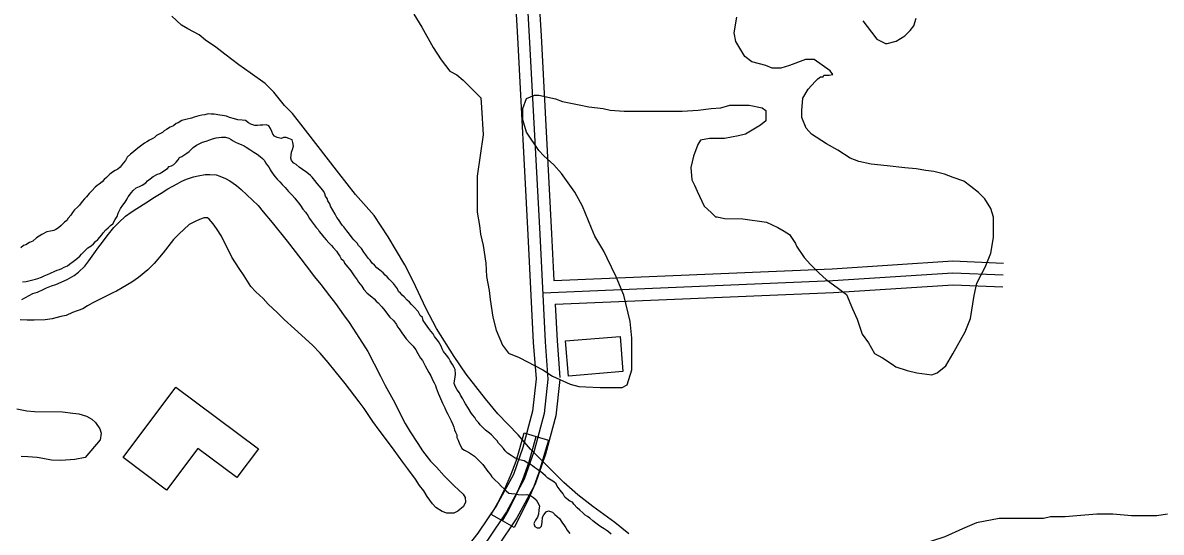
# Model space of a CAD drawing. Extents: x 3313442 to 3351311, y 721974 to 747360.
# Drawn here: x 3334296 to 3335731, y 728402 to 729043 of the extents above; entities that cross this region are included whole.
import ezdxf

# ---------------------------------------------------------------- set-up
doc = ezdxf.new("R2010")
doc.units = 0
for name, color, linetype in [('V-BLDG-OTLN', 7, 'Continuous'), ('V-BRDG-OTLN', 7, 'Continuous'), ('V-ROAD-CNTR', 7, 'Continuous'), ('V-SITE-VEGE', 7, 'Continuous'), ('V-TOPO-SHOR', 7, 'Continuous')]:
    doc.layers.add(name, color=color, linetype=linetype)

msp = doc.modelspace()

# ---------------------------------------------------------------- linework, layer by layer
at = {"layer": 'V-BLDG-OTLN'}
for points in [[(3334980.5, 728642.7), (3335049.1, 728648.4), (3335052.8, 728604.1), (3334984.2, 728598.4)], [(3334422.8, 728495.7), (3334489.4, 728584.6), (3334593.3, 728506.7), (3334566.1, 728470.5), (3334517, 728507.3), (3334477.6, 728454.6)]]:
    msp.add_lwpolyline(points, close=True, dxfattribs=at)
at = {"layer": 'V-BRDG-OTLN'}
msp.add_lwpolyline([(3334915.9, 728407.9), (3334900.9, 728416), (3334886.7, 728423.9), (3334895.3, 728438.7), (3334903.8, 728456.2), (3334912.1, 728474.8), (3334918.1, 728491.1), (3334923, 728507), (3334928.5, 728526.8), (3334943.3, 728522.5), (3334959.1, 728517.6), (3334953.3, 728497.8), (3334946.9, 728477.1), (3334940, 728458.2), (3334932.3, 728440.7)], close=True, dxfattribs=at)
msp.add_lwpolyline([(3334900.9, 728416), (3334907.1, 728427.1), (3334917.7, 728447.6), (3334926.8, 728468.1), (3334934.8, 728490.6), (3334943.3, 728522.5)], dxfattribs=at)
at = {"layer": 'V-ROAD-CNTR'}
for points in [[(3334920.6, 729274.2), (3334934.7, 729025.9), (3334947.9, 728777), (3334954.8, 728641.6), (3334958.3, 728594.6), (3334953.4, 728551.3), (3334941.1, 728504.2), (3334928.5, 728468.4), (3334906.1, 728427.5), (3334882.2, 728391.6), (3334824.1, 728318.4), (3334721.6, 728190.9), (3334651.7, 728115.1), (3334629.7, 728076.3), (3334608, 728046.1), (3334594.6, 728001.9), (3334579.2, 727941.8), (3334569.5, 727883.2), (3334578.4, 727782.5), (3334580.8, 727689.2), (3334587.7, 727492.6), (3334587.8, 727492)], [(3334906.5, 729258.9), (3334919.8, 729025), (3334932.9, 728776.2), (3334939.8, 728640.7), (3334943.3, 728594.9), (3334938.6, 728554.1), (3334926.7, 728508.6), (3334914.8, 728474.5), (3334893.3, 728435.2), (3334870.1, 728400.5), (3334812.4, 728327.7), (3334773.7, 728279.6)], [(3334947.8, 729061.1), (3334949.7, 729026.7), (3334953.1, 728962.3)], [(3334953.1, 728962.3), (3334962.9, 728777.7), (3334965.9, 728718.8)], [(3334965.9, 728718.8), (3335316.6, 728733.6), (3335468.6, 728743.5), (3335532.5, 728740.8)], [(3334951.7, 728704.9), (3334951.7, 728703.1), (3335317.4, 728718.6), (3335468.8, 728728.5), (3335532, 728725.8)], [(3334967.4, 728688.8), (3335318.2, 728703.6), (3335469, 728713.5), (3335531.5, 728710.8)], [(3334967.4, 728688.8), (3334969.8, 728642.6), (3334973.2, 728596.7)], [(3334973.4, 728594.3), (3334968.2, 728548.5), (3334955.4, 728499.9), (3334942.3, 728462.3), (3334919, 728419.7), (3334894.3, 728382.8), (3334835.8, 728309), (3334793.2, 728256)]]:
    msp.add_lwpolyline(points, dxfattribs=at)
at = {"layer": 'V-SITE-VEGE'}
for points in [[(3335060.3, 728399.8), (3335042.6, 728414.2), (3335014.9, 728434.2), (3334996, 728448.7), (3334978.3, 728464.2), (3334936.2, 728506.4), (3334920.7, 728524.2), (3334895.2, 728550.8), (3334879.7, 728569.7), (3334855.4, 728600.8), (3334839.9, 728623), (3334817.7, 728658.5), (3334804.5, 728684), (3334789, 728717.3), (3334777.9, 728738.4), (3334756.9, 728773.9), (3334739.2, 728800.5), (3334715.9, 728827.2), (3334694.9, 728853.8), (3334652.8, 728908.2), (3334636.2, 728929.3), (3334626.2, 728939.3), (3334612.9, 728955.9), (3334601.8, 728967), (3334583, 728980.4), (3334568.6, 728990.4), (3334550.9, 729003.7), (3334539.8, 729012.6), (3334526.5, 729021.5), (3334518.7, 729028.1), (3334504.3, 729035.9), (3334496.6, 729040.4), (3334484.4, 729051.5)], [(3334789.4, 729054.4), (3334799.3, 729037.8), (3334813.7, 729012.3), (3334823.7, 728996.7), (3334834.8, 728982.3), (3334843.6, 728977.8), (3334851.4, 728971.2), (3334873.5, 728949), (3334874.6, 728936.8), (3334876.8, 728902.4)], [(3335442, 728600.1), (3335448.7, 728602.3), (3335459.8, 728611.1), (3335468.7, 728626.6), (3335484.3, 728654.3), (3335490.9, 728671), (3335495.4, 728699.8), (3335498.7, 728715.3), (3335509.9, 728736.4), (3335516.5, 728753), (3335519.9, 728773), (3335519.9, 728798.5), (3335516.6, 728809.6), (3335508.9, 728821.8), (3335501.1, 728829.6), (3335491.1, 728837.3), (3335482.3, 728844), (3335469, 728848.4), (3335457.9, 728852.9), (3335444.6, 728856.2), (3335434.6, 728857.4), (3335422.4, 728859.6), (3335408, 728860.7), (3335385.8, 728863), (3335365.8, 728865.2), (3335350.3, 728868.5), (3335339.2, 728873), (3335323.7, 728883), (3335309.3, 728890.8), (3335290.5, 728903), (3335283.8, 728910.8), (3335278.3, 728924.1), (3335278.3, 728933), (3335279.4, 728948.5), (3335286.1, 728959.6), (3335295, 728969.5), (3335298.3, 728972.9), (3335301.7, 728975.1), (3335305, 728975.1), (3335306.1, 728977.3), (3335312.7, 728977.3), (3335317.2, 728978.4), (3335313.9, 728982.8), (3335293.9, 728997.3), (3335282.8, 728997.3), (3335262.9, 728989.5), (3335251.8, 728986.2), (3335240.7, 728986.2), (3335232.9, 728989.6), (3335215.2, 728994), (3335206.3, 729000.7), (3335195.2, 729019.6), (3335193, 729030.7), (3335196.4, 729050.6)], [(3335355, 729046), (3335366, 729031.6), (3335372.7, 729022.7), (3335383.8, 729017.1), (3335386, 729017.1), (3335397.1, 729020.4), (3335408.2, 729027.1), (3335414.8, 729033.7), (3335419.3, 729039.3), (3335422.6, 729049.2)], [(3334876.8, 728902.4), (3334869, 728850.3), (3334868.9, 728804.8), (3334872.2, 728788.2), (3334873.3, 728777.1), (3334876.6, 728762.7), (3334879.9, 728740.5), (3334881, 728723.8), (3334884.3, 728706.1), (3334885.4, 728695), (3334888.7, 728672.8), (3334893.1, 728656.2), (3334900.9, 728637.3), (3334908.6, 728627.3), (3334921.9, 728621.7), (3334951.9, 728606.2), (3334964.1, 728598.4), (3334986.2, 728588.4), (3334997.3, 728585.1), (3335006.2, 728585), (3335023.9, 728583.9), (3335051.7, 728583.9), (3335058.3, 728587.2), (3335063.9, 728606.1), (3335063.9, 728646), (3335061.7, 728667.1), (3335054, 728700.3), (3335044.1, 728723.6), (3335033, 728746.9), (3335028.6, 728755.8), (3335017.5, 728774.7), (3335013.1, 728784.7), (3335002, 728812.4), (3334992.1, 728830.2), (3334975.5, 728853.5), (3334965.5, 728864.6), (3334953.3, 728875.7), (3334946.7, 728882.3), (3334931.2, 728905.6), (3334926.7, 728921.2), (3334926.8, 728935.6), (3334931.2, 728947.8), (3334941.2, 728952.2), (3334946.7, 728952.2), (3334967.8, 728947.7), (3334976.7, 728944.4), (3334997.7, 728939.9), (3335009.9, 728937.7), (3335027.7, 728935.5), (3335036.5, 728933.2), (3335054.3, 728932.1), (3335127.5, 728932), (3335147.5, 728933.1), (3335164.1, 728935.3), (3335176.3, 728936.4), (3335187.4, 728939.7), (3335211.8, 728939.7), (3335228.4, 728936.3), (3335232.8, 728933), (3335232.8, 728919.7), (3335226.2, 728914.2), (3335207.3, 728903.1), (3335198.4, 728900.9), (3335180.7, 728897.6), (3335161.8, 728897.6), (3335150.7, 728895.4), (3335147.4, 728889.9), (3335141.8, 728875.5), (3335138.5, 728861), (3335139.6, 728845.5), (3335142.9, 728838.9), (3335146.2, 728831.1), (3335155.1, 728812.2), (3335163.9, 728804.4), (3335169.5, 728798.9), (3335171.7, 728798.9), (3335180.6, 728796.7), (3335203.8, 728796.6), (3335233.8, 728792.2), (3335248.2, 728785.5), (3335256, 728781), (3335262.6, 728776.6), (3335270.4, 728765.5), (3335271.5, 728762.2), (3335281.4, 728747.7), (3335289.2, 728738.9), (3335300.2, 728727.8), (3335309.1, 728720), (3335324.6, 728708.9), (3335334.6, 728701.1), (3335342.3, 728683.3), (3335347.9, 728670), (3335354.5, 728651.2), (3335362.2, 728640.1), (3335370, 728626.8), (3335380, 728621.2), (3335392.2, 728613.4), (3335396.6, 728610.1), (3335411, 728605.6), (3335423.2, 728602.3), (3335442, 728600.1)], [(3334314.9, 728703.9), (3334322.2, 728707.4), (3334326.1, 728709.5), (3334332.7, 728712.2), (3334337.9, 728713.9), (3334352.2, 728720.2), (3334361.3, 728725), (3334366.5, 728729.2), (3334374.5, 728736.8), (3334379.8, 728743.7), (3334388.2, 728755.2), (3334391, 728759.3), (3334396.9, 728767), (3334402.9, 728775), (3334411.2, 728785.7), (3334417.2, 728792), (3334425.9, 728799.9), (3334432.9, 728804.8), (3334440.2, 728809.6), (3334451.4, 728816.5), (3334462.5, 728823.8), (3334470.9, 728828.7), (3334479.3, 728834.2), (3334490.8, 728840.4), (3334496.7, 728843.9), (3334502.6, 728846.3), (3334511.7, 728849.4), (3334517.2, 728850.8), (3334526.3, 728852.1), (3334531.9, 728852.1), (3334539.9, 728851.7), (3334544.7, 728850.3), (3334551.7, 728847.2), (3334557.2, 728844.4), (3334565.9, 728838.4), (3334571.8, 728833.5), (3334593, 728813.3), (3334599.2, 728805.3), (3334610.6, 728792), (3334629.7, 728768.3)], [(3334629.7, 728768.3), (3334646.7, 728745.9), (3334653.6, 728737.2), (3334664, 728723.3), (3334672, 728713.8), (3334683, 728699.5), (3334690.3, 728689.8), (3334700.7, 728675.5), (3334707.6, 728665.7), (3334720.8, 728645.8), (3334731.2, 728629.4), (3334747.1, 728598.4), (3334752.9, 728586.6), (3334763, 728568.4), (3334778.5, 728538.8), (3334784.7, 728528), (3334794.1, 728513.7), (3334800, 728504.3), (3334810.4, 728491.4), (3334817.6, 728483.7), (3334827.4, 728472.9), (3334840.2, 728460), (3334845.7, 728455.1), (3334851.6, 728449.5), (3334854, 728445.3), (3334854.4, 728439.4), (3334851.9, 728434.2), (3334844.6, 728428.3), (3334839.7, 728425.9), (3334830.7, 728425.9), (3334824.8, 728428), (3334817.1, 728432.9), (3334812.6, 728437.4), (3334806, 728446.9), (3334801.9, 728453.8), (3334796.3, 728460.5), (3334791.2, 728468.5), (3334781.8, 728481.4), (3334775.2, 728490.1), (3334764.5, 728505.1), (3334757.2, 728514.9), (3334745.4, 728530.2), (3334737.5, 728541.4), (3334726.7, 728557.4), (3334720.2, 728565.8), (3334702.8, 728589.2), (3334690, 728604.5), (3334681.4, 728615.3), (3334671, 728627.2), (3334661.6, 728637.3), (3334638.7, 728657.9), (3334625.9, 728669.8), (3334617.2, 728678.2), (3334605.8, 728689), (3334599.5, 728696), (3334590.2, 728704.4), (3334583.6, 728711.4), (3334575.3, 728724.6), (3334569, 728734), (3334560, 728748.3), (3334546.6, 728774.5), (3334540.7, 728784.2), (3334536.2, 728790.2), (3334531.3, 728796.1), (3334529.2, 728797.5), (3334525.1, 728797.5), (3334519.1, 728795.8), (3334514.3, 728793.7), (3334506.2, 728789.2), (3334493, 728777.1), (3334486.3, 728770.2), (3334473.1, 728753.5), (3334461.9, 728740.3), (3334453.9, 728732), (3334442, 728722.6), (3334433.6, 728716.7), (3334421.8, 728709.5), (3334414.4, 728705.3), (3334410.6, 728703.6), (3334384.8, 728690.5), (3334377.8, 728686.7), (3334371.9, 728683.2), (3334359, 728678.4), (3334351, 728674.9), (3334344.4, 728673.6), (3334333.3, 728670.5), (3334324.6, 728669.1), (3334310.6, 728668.8), (3334301.9, 728668.8), (3334293.2, 728669.2)], [(3334295.1, 728695), (3334299.9, 728697.4), (3334309, 728702.2), (3334314.9, 728703.9)], [(3334288.7, 728557.2), (3334301.5, 728554.7), (3334311.3, 728553.6), (3334346.4, 728553.5), (3334359.6, 728551.7), (3334366.9, 728551), (3334376.7, 728547.8), (3334383.3, 728544.3), (3334388.1, 728539.8), (3334393.3, 728532.1), (3334395, 728526.6), (3334394, 728517.9), (3334375.1, 728495.7), (3334361.9, 728493.3), (3334344.5, 728491.9), (3334332.6, 728492.3), (3334321.5, 728494.8), (3334314.6, 728495.9), (3334302.7, 728496.9), (3334294.4, 728497.3)], [(3335739.1, 728424.5), (3335725.7, 728422.3), (3335693.6, 728422.3), (3335670.3, 728424.6), (3335650.3, 728424.6), (3335624.8, 728422.4), (3335610.4, 728421.3), (3335591.6, 728421.3), (3335582.7, 728419.1), (3335527.2, 728419.2), (3335498.4, 728413.7), (3335480.6, 728405.9), (3335458.4, 728396), (3335441.8, 728390.4), (3335415.2, 728380.5), (3335393, 728369.4), (3335360.8, 728353.9), (3335340.8, 728344), (3335313.1, 728330.7), (3335298.7, 728324.1)]]:
    msp.add_lwpolyline(points, dxfattribs=at)
at = {"layer": 'V-TOPO-SHOR'}
for points in [[(3334502, 728921.5), (3334496.9, 728920.4), (3334492.3, 728917.5), (3334489.5, 728916.4), (3334486.1, 728913.6), (3334482.1, 728911.9), (3334477.5, 728909.1), (3334474.7, 728907.4), (3334472.4, 728905.1), (3334468.4, 728902.9), (3334465, 728901.2), (3334462.2, 728898.9), (3334459.3, 728897.2), (3334455.9, 728895.5), (3334452.5, 728893.3), (3334449.7, 728891.6), (3334446.3, 728889.3), (3334442.9, 728886.5), (3334439.4, 728883.7), (3334436, 728880.9), (3334432, 728878), (3334428.1, 728874.1), (3334425.8, 728870.1), (3334422.9, 728866.7), (3334418.9, 728861.6), (3334416.1, 728858.8), (3334412.7, 728857.1), (3334409.3, 728855.4), (3334405.9, 728852.6), (3334401.9, 728848.6), (3334399, 728845.8), (3334396.2, 728843), (3334392.8, 728840.2), (3334389.9, 728838.5), (3334387.7, 728836.2), (3334383.7, 728832.2), (3334380.2, 728828.3), (3334376.8, 728824.3), (3334374, 728821.5), (3334371.1, 728818.1), (3334367.7, 728813.6), (3334365.4, 728811.3), (3334361.5, 728807.9), (3334359.2, 728804.5), (3334356.9, 728801.1), (3334353.5, 728797.2), (3334351.8, 728794.3), (3334348.9, 728792.1), (3334344.9, 728788.1), (3334341.5, 728785.3), (3334338.1, 728783), (3334335.3, 728781.9), (3334331.3, 728780.8), (3334326.8, 728780.2), (3334320.5, 728776.9), (3334313.7, 728772.4), (3334309.1, 728768.4), (3334304.6, 728766.7), (3334300, 728763.9), (3334297.2, 728762.8), (3334293.8, 728759.9)], [(3334637.5, 728888.1), (3334636.9, 728892.6), (3334635.8, 728896.1), (3334631.8, 728897.8), (3334628.4, 728898.9), (3334625, 728898.9), (3334622.2, 728897.8), (3334617.1, 728899), (3334613.7, 728900.7), (3334611.4, 728902.9), (3334610.3, 728906.4), (3334608.6, 728910.3), (3334606.3, 728913.7), (3334603.5, 728914.9), (3334599, 728914.3), (3334595.6, 728914.3), (3334592.2, 728913.8), (3334588.8, 728913.8), (3334583.7, 728915.5), (3334580.8, 728917.2), (3334576.9, 728920.1), (3334572.9, 728920.7), (3334567.2, 728921.3), (3334563.3, 728922.4), (3334557, 728924.1), (3334553.1, 728925.8), (3334548, 728926.4), (3334544.5, 728927), (3334537.7, 728928.2), (3334533.8, 728928.2), (3334529.8, 728928.8), (3334525.8, 728927.6), (3334521.9, 728927.1), (3334518.4, 728926), (3334512.2, 728924.3), (3334508.8, 728923.2), (3334502, 728921.5)], [(3334378.5, 728759.8), (3334382.4, 728762.6), (3334385.3, 728764.9), (3334388.1, 728767.7), (3334391, 728770.6), (3334396.1, 728776.2), (3334397.8, 728779), (3334401.2, 728782.4), (3334404.1, 728785.3), (3334406.9, 728788.1), (3334409.8, 728790.3), (3334412.6, 728795.4), (3334415.5, 728799.4), (3334416.6, 728803.4), (3334418.3, 728806.8), (3334419.5, 728809.6), (3334422.3, 728813.6), (3334425.2, 728817.5), (3334428, 728821.5), (3334429.2, 728824.3), (3334433.2, 728829.4), (3334435.5, 728832.2), (3334439.4, 728835.6), (3334443.4, 728837.3), (3334446.8, 728839), (3334451.4, 728841.8), (3334453.6, 728844.1), (3334457.1, 728846.9), (3334460.5, 728849.7), (3334466.2, 728852.6), (3334469, 728853.7), (3334471.8, 728855.4), (3334478.7, 728859.9), (3334480.9, 728862.2), (3334483.8, 728863.3), (3334486.6, 728865), (3334489.5, 728867.8), (3334492.3, 728870.6), (3334494, 728873.5), (3334496.9, 728875.1), (3334502, 728878.5), (3334506, 728881.4), (3334508.8, 728884.2), (3334511.1, 728886.4), (3334515.1, 728889.3), (3334518.5, 728891), (3334523, 728893.2), (3334527.6, 728894.3), (3334532.1, 728896), (3334535.5, 728897.1), (3334540.1, 728898.3), (3334543.5, 728898.8), (3334546.9, 728899.4), (3334552, 728899.3), (3334556, 728898.2), (3334558.8, 728896.5), (3334561.6, 728894.8), (3334564.4, 728893.1), (3334568.4, 728891.3), (3334571.8, 728890.2), (3334575.2, 728888.5), (3334578, 728886.8), (3334582.6, 728883.9), (3334587.7, 728880.5), (3334591.6, 728877.7)], [(3334804.1, 728664), (3334801.2, 728668.6), (3334800.1, 728672), (3334797.3, 728674.8), (3334794.5, 728679.9), (3334789.4, 728685.6), (3334786.5, 728688.5), (3334783.7, 728691.3), (3334780.9, 728694.2), (3334776.9, 728698.1), (3334774.7, 728700.4), (3334772.4, 728702.7), (3334770.1, 728705), (3334768.5, 728708.4), (3334766.2, 728711.8), (3334763.4, 728715.2), (3334760.6, 728718), (3334758.3, 728720.3), (3334755.5, 728723.2), (3334753.2, 728725.4), (3334750.4, 728728.3), (3334746.4, 728731.7), (3334742.5, 728734.6), (3334739.6, 728738), (3334736.8, 728740.8), (3334734, 728744.2), (3334731.7, 728747.1), (3334728.9, 728751.1), (3334726.1, 728754.5), (3334723.2, 728759), (3334719.3, 728763), (3334717.6, 728765.9), (3334713.6, 728769.8), (3334711.4, 728772.7), (3334708, 728777.2), (3334704.6, 728781.2), (3334701.2, 728786.3), (3334699, 728788.6), (3334694.4, 728795.4), (3334692.2, 728798.3), (3334689.9, 728802.3), (3334687.1, 728807.4), (3334684.3, 728812.5), (3334683.2, 728815.3), (3334680.9, 728819.3), (3334679.8, 728822.2), (3334678.1, 728825), (3334677, 728827.8), (3334675.8, 728830.7), (3334672.5, 728835.2), (3334667.4, 728840.9), (3334664.5, 728844.9), (3334661.2, 728848.9), (3334658.9, 728851.2), (3334654.4, 728854.6), (3334648.7, 728858.6), (3334644.7, 728861.4), (3334640.8, 728864.8), (3334638, 728866.5), (3334635.1, 728870), (3334634, 728872.8), (3334634.6, 728876.8), (3334635.2, 728880.2), (3334636.3, 728883.6), (3334637.5, 728888.1)], [(3334591.6, 728877.7), (3334595.6, 728874.8), (3334598.4, 728872.5), (3334601.2, 728869.7), (3334602.4, 728866.8), (3334604.6, 728863.4), (3334606.9, 728861.1), (3334608, 728858.3), (3334610.8, 728854.3), (3334614.2, 728849.8), (3334617, 728846.4), (3334620.4, 728842.9), (3334623.3, 728839.5), (3334627.2, 728836.1), (3334631.2, 728831), (3334633.4, 728828.7), (3334635.7, 728826.4), (3334639.1, 728822.5), (3334641.4, 728819.6), (3334644.2, 728816.2), (3334646.4, 728813.4), (3334649.3, 728808.8), (3334652.6, 728804.8), (3334655.5, 728800.8), (3334657.7, 728796.9), (3334660, 728794), (3334662.2, 728790.6), (3334666.2, 728785.5), (3334668.5, 728783.2), (3334670.1, 728780.4), (3334672.4, 728777.5), (3334675.8, 728773.5), (3334678.6, 728770.1), (3334682, 728766.1), (3334685.4, 728762.7), (3334687.7, 728760.5), (3334691.6, 728755.9)], [(3334296.1, 728717), (3334300.6, 728717.5), (3334305.7, 728718.7), (3334312.5, 728720.3), (3334315.4, 728721.5), (3334319.9, 728723.1), (3334323.3, 728724.8), (3334327.3, 728726.5), (3334331.3, 728728.2), (3334336.9, 728730.5), (3334339.8, 728731.6), (3334342.6, 728732.7), (3334345.5, 728733.8), (3334348.3, 728735.5), (3334352.9, 728737.2), (3334355.1, 728739.5), (3334359.7, 728742.9), (3334363.1, 728745.1), (3334368.2, 728749.6), (3334370.5, 728751.9), (3334373.3, 728754.7), (3334378.5, 728759.8)], [(3334691.6, 728755.9), (3334693.9, 728752.5), (3334696.1, 728749.6), (3334697.8, 728746.2), (3334700.7, 728744), (3334701.8, 728740.5), (3334705.7, 728736), (3334708.6, 728732.6), (3334710.8, 728729.7), (3334714.2, 728724.6), (3334717.6, 728719.5), (3334719.3, 728716.7), (3334723.8, 728711.5), (3334726.1, 728707.6), (3334730.6, 728703), (3334736.2, 728698.4), (3334739.1, 728695.6), (3334741.9, 728692.8), (3334744.2, 728690.5), (3334748.7, 728685.4), (3334752.6, 728680.8), (3334754.9, 728678), (3334758.9, 728672.8), (3334763.4, 728668.3), (3334767.3, 728663.2), (3334768.5, 728660.3), (3334770.7, 728658), (3334774.1, 728652.9), (3334777.5, 728648.4), (3334779.7, 728645.5), (3334784.3, 728640.4), (3334788.2, 728635.9), (3334791.6, 728631.3), (3334794.4, 728626.8), (3334797.8, 728621.1), (3334800.1, 728618.2), (3334803.5, 728611.4), (3334805.7, 728607.4), (3334808, 728602.9), (3334810.8, 728598.9), (3334813, 728592.7), (3334814.7, 728589.8), (3334816.4, 728586.4), (3334817.5, 728583.6), (3334819.8, 728576.7), (3334821.5, 728573.3), (3334824.3, 728567.1), (3334825.4, 728564.2), (3334828.2, 728558.6), (3334830.5, 728553.4), (3334832.2, 728550.6), (3334833.9, 728547.2), (3334836.1, 728542.1), (3334838.4, 728537.5), (3334839.5, 728534.1), (3334840.6, 728530.7), (3334841.7, 728527.9), (3334843.4, 728524.5), (3334843.4, 728521.1), (3334845.1, 728517.7), (3334846.8, 728513.1), (3334848.5, 728510.3), (3334849.6, 728507.4), (3334853, 728505.1), (3334855.8, 728504)], [(3334884.7, 728526.4), (3334879.6, 728530.4), (3334876.8, 728533.3), (3334872.8, 728537.2), (3334870.6, 728540.1), (3334867.7, 728542.9), (3334866.1, 728546.3), (3334863.2, 728549.8), (3334861, 728552.6), (3334858.1, 728557.7), (3334854.2, 728563.4), (3334852.5, 728566.3), (3334850.8, 728569.7), (3334848, 728574.2), (3334846.9, 728577.1), (3334844, 728581), (3334841.8, 728585), (3334840.1, 728589), (3334840.7, 728592.4), (3334841.3, 728596.9), (3334841.8, 728600.9), (3334841.3, 728606.6), (3334840.2, 728609.4), (3334837.9, 728612.8), (3334835.1, 728617.4), (3334833.4, 728620.8), (3334830.6, 728624.8), (3334826.6, 728629.3), (3334824.9, 728632.7), (3334823.8, 728636.1), (3334822.1, 728639), (3334820.4, 728641.8), (3334815.3, 728648.1), (3334813.7, 728651.5), (3334810.8, 728654.9), (3334808, 728658.3), (3334804.1, 728664)], [(3335038, 728399.4), (3335034.6, 728402.2), (3335031.8, 728404.5), (3335029, 728406.2), (3335025, 728408.5), (3335022.2, 728410.8), (3335018.8, 728413.1), (3335014.8, 728415.9), (3335010.9, 728419.3), (3335008, 728421.6), (3335005.2, 728423.3), (3335002.4, 728426.2), (3334998.4, 728429.6), (3334995, 728432.4), (3334991.1, 728437), (3334989.4, 728439.8), (3334986, 728441), (3334982, 728443.8), (3334979.7, 728446.1), (3334977.5, 728450.1), (3334973.5, 728454.6), (3334970.1, 728459.8), (3334968.5, 728462.6), (3334965.6, 728465.4), (3334962.2, 728467.2), (3334958.3, 728470), (3334955.4, 728472.9), (3334952, 728475.7), (3334949.2, 728478), (3334945.3, 728480.8), (3334941.3, 728483.1), (3334939, 728485.4), (3334936.2, 728487.1), (3334932.8, 728488.8), (3334928.3, 728491.7), (3334922.6, 728492.8), (3334916.9, 728495.1), (3334911.8, 728498.5), (3334907.3, 728501.4), (3334904.5, 728504.2), (3334902.2, 728507.1), (3334898.8, 728511.1), (3334896, 728513.9), (3334894.3, 728516.7), (3334891.5, 728519.6), (3334887, 728524.2), (3334884.7, 728526.4)], [(3334855.8, 728504), (3334859.2, 728501.7), (3334865.5, 728497.7), (3334870.6, 728492.6), (3334873.4, 728489.8), (3334876.2, 728486.9), (3334882.4, 728478.4), (3334885.3, 728475), (3334887.5, 728471.6), (3334891.5, 728467.6), (3334896, 728463.6), (3334899.4, 728459.6), (3334903.3, 728456.2), (3334905.6, 728453.9), (3334909, 728451.1), (3334912.4, 728450.5), (3334916.9, 728449.9), (3334920.9, 728449.3), (3334926.6, 728448.7), (3334931.7, 728449.3), (3334936.2, 728448.1), (3334940.2, 728445.3), (3334943.6, 728442.4), (3334945.3, 728439.6), (3334947.5, 728435), (3334946.9, 728429.4), (3334946.4, 728424.3), (3334945.2, 728420.9), (3334942.4, 728416.9), (3334940.6, 728412.9), (3334941.8, 728409), (3334944.6, 728407.2), (3334948, 728407.2), (3334950.3, 728409.5), (3334950.9, 728414), (3334951.4, 728420.8), (3334953.2, 728423.7)], [(3334953.2, 728423.7), (3334956, 728427.6), (3334958.8, 728428.8), (3334963.9, 728427), (3334966.8, 728424.2), (3334973, 728419.1), (3334975.8, 728414.5), (3334979.2, 728410), (3334980.9, 728407.1), (3334982.6, 728404.3), (3334986, 728400.3)]]:
    msp.add_lwpolyline(points, dxfattribs=at)

doc.saveas('drawing.dxf')
